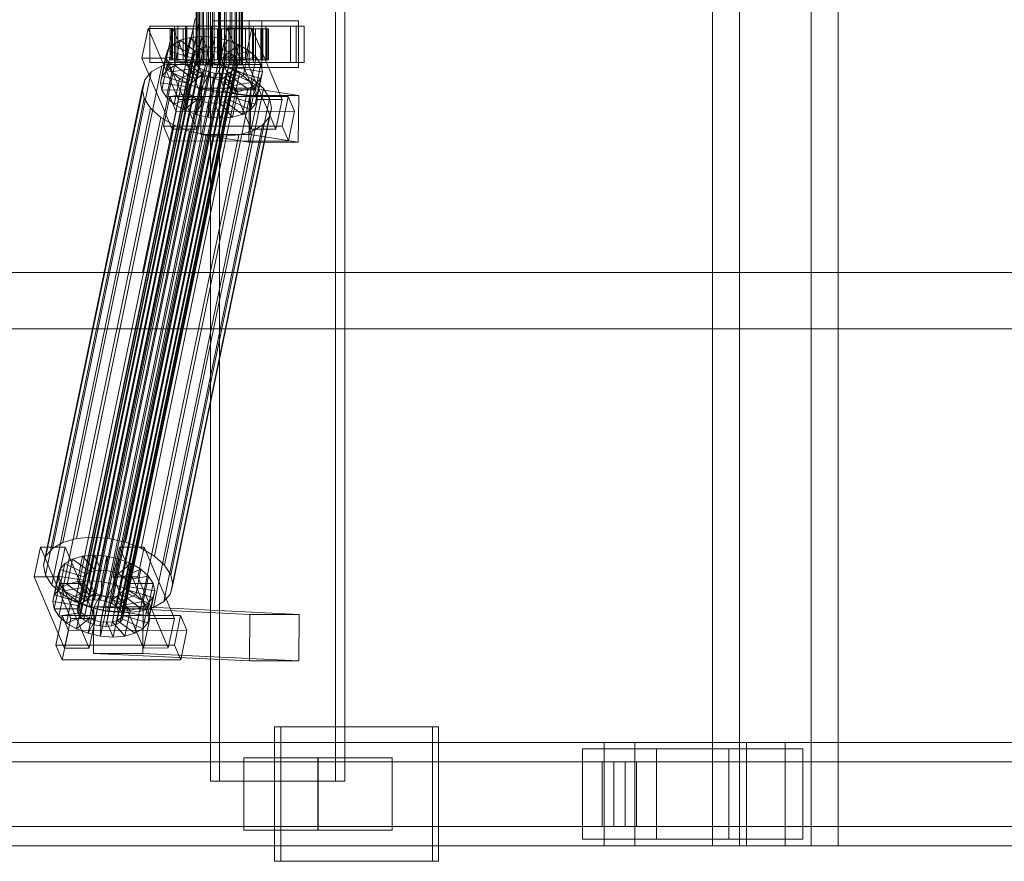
# Model space of a CAD drawing. Header units: millimetres. Extents: x -1970 to 61924, y -58230 to 6847.
# Tile 493 of 656: x 19113 to 19494, y -18456 to -18130. Entities that reach past the tile are written whole.
import ezdxf

# ---------------------------------------------------------------- set-up
doc = ezdxf.new("R2010")
doc.units = ezdxf.units.MM
doc.layers.add('superior_C02', color=7, linetype='Continuous', lineweight=0)

msp = doc.modelspace()

# ---------------------------------------------------------------- linework, layer by layer
at = {"layer": 'superior_C02'}
for p, q in [((19381.297, -17550), (19381.297, -18450)), ((19391.729, -18450), (19391.729, -17550)), ((19419.479, -18450), (19419.479, -17550)), ((19429.911, -17550), (19429.911, -18450)), ((19186.936, -17575), (19186.936, -18425)), ((19190.513, -18425), (19190.513, -17575)), ((19235.427, -18425), (19235.427, -17575)), ((19239.004, -17575), (19239.004, -18425)), ((19181.445, -18148), (19181.445, -17852)), ((19181.656, -18148), (19181.656, -17852)), ((19181.847, -18148), (19181.847, -17852)), ((19182.466, -18148), (19182.466, -17852)), ((19182.834, -18148), (19182.834, -17852)), ((19183.819, -18148), (19183.819, -17852)), ((19184.339, -18148), (19184.339, -17852)), ((19185.623, -18148), (19185.623, -17852)), ((19186.26, -18148), (19186.26, -17852)), ((19187.755, -18148), (19187.755, -17852)), ((19188.465, -18148), (19188.465, -17852)), ((19190.07, -18148), (19190.07, -17852)), ((19190.805, -18148), (19190.805, -17852)), ((19192.41, -18148), (19192.41, -17852)), ((19193.12, -18148), (19193.12, -17852)), ((19194.615, -18148), (19194.615, -17852)), ((19195.252, -18148), (19195.252, -17852)), ((19196.536, -18148), (19196.536, -17852)), ((19197.056, -18148), (19197.056, -17852)), ((19198.041, -18148), (19198.041, -17852)), ((19198.409, -18148), (19198.409, -17852)), ((19199.029, -17852), (19199.029, -18148)), ((19199.219, -18148), (19199.219, -17852)), ((19199.43, -18148), (19199.43, -17852)), ((19181.088, -18130), (19160.686, -18228.298)), ((19162.465, -18228.298), (19182.867, -18130)), ((19206.838, -18131), (19187.747, -18131)), ((19187.747, -18131), (19187.747, -18149)), ((19201.934, -18131), (19187.747, -18131)), ((19201.934, -18149), (19201.934, -18131)), ((19201.934, -18131), (19221.025, -18131)), ((19206.838, -18149), (19206.838, -18131)), ((19206.838, -18131), (19221.025, -18131)), ((19221.025, -18131), (19221.025, -18149)), ((19162.848, -18133.859), (19160.468, -18145.327)), ((19172.394, -18133.847), (19162.848, -18133.859)), ((19174.599, -18161.391), (19162.848, -18133.859)), ((19173.082, -18133), (19163.537, -18133)), ((19163.537, -18133), (19163.537, -18147)), ((19177.843, -18133), (19163.537, -18133)), ((19170.014, -18145.315), (19172.394, -18133.847)), ((19171.899, -18134), (19171.453, -18134)), ((19171.453, -18134), (19181.445, -18134)), ((19171.453, -18146), (19171.453, -18134)), ((19171.453, -18134), (19172.301, -18134)), ((19173.609, -18134), (19171.899, -18134)), ((19171.899, -18134), (19181.656, -18134)), ((19171.899, -18146), (19171.899, -18134)), ((19172.301, -18134), (19181.847, -18134)), ((19172.301, -18146), (19172.301, -18134)), ((19172.301, -18134), (19174.385, -18134)), ((19172.394, -18133.847), (19184.145, -18161.379)), ((19173.082, -18147), (19173.082, -18133)), ((19173.082, -18133), (19187.389, -18133)), ((19176.465, -18134), (19173.609, -18134)), ((19173.609, -18134), (19182.466, -18134)), ((19173.609, -18146), (19173.609, -18134)), ((19220.202, -18133), (19174.384, -18133)), ((19174.384, -18133), (19174.384, -18147)), ((19177.364, -18133), (19174.384, -18133)), ((19174.385, -18134), (19182.834, -18134)), ((19174.385, -18146), (19174.385, -18134)), ((19174.385, -18134), (19177.562, -18134)), ((19180.273, -18134), (19176.465, -18134)), ((19176.465, -18134), (19183.819, -18134)), ((19176.465, -18146), (19176.465, -18134)), ((19177.364, -18147), (19177.364, -18133)), ((19177.364, -18133), (19223.182, -18133)), ((19177.562, -18134), (19184.339, -18134)), ((19177.562, -18146), (19177.562, -18134)), ((19177.562, -18134), (19181.617, -18134)), ((19177.843, -18147), (19177.843, -18133)), ((19177.843, -18133), (19187.389, -18133)), ((19184.775, -18134), (19180.273, -18134)), ((19180.273, -18134), (19185.623, -18134)), ((19180.273, -18146), (19180.273, -18134)), ((19181.445, -18134), (19181.656, -18134)), ((19181.445, -18134), (19181.445, -18146)), ((19181.847, -18134), (19181.445, -18134)), ((19181.617, -18134), (19186.26, -18134)), ((19181.617, -18146), (19181.617, -18134)), ((19181.617, -18134), (19186.274, -18134)), ((19181.656, -18134), (19182.466, -18134)), ((19181.656, -18134), (19181.656, -18146)), ((19181.847, -18134), (19181.847, -18146)), ((19182.834, -18134), (19181.847, -18134)), ((19182.466, -18134), (19183.819, -18134)), ((19182.466, -18134), (19182.466, -18146)), ((19182.834, -18134), (19182.834, -18146)), ((19184.339, -18134), (19182.834, -18134)), ((19183.819, -18134), (19185.623, -18134)), ((19183.819, -18134), (19183.819, -18146)), ((19184.339, -18134), (19184.339, -18146)), ((19186.26, -18134), (19184.339, -18134)), ((19189.662, -18134), (19184.775, -18134)), ((19184.775, -18134), (19187.755, -18134)), ((19184.775, -18146), (19184.775, -18134)), ((19185.623, -18134), (19187.755, -18134)), ((19185.623, -18134), (19185.623, -18146)), ((19186.26, -18134), (19186.26, -18146)), ((19188.465, -18134), (19186.26, -18134)), ((19186.274, -18134), (19188.465, -18134)), ((19186.274, -18146), (19186.274, -18134)), ((19186.274, -18134), (19191.214, -18134)), ((19187.389, -18133), (19187.389, -18147)), ((19187.755, -18134), (19190.07, -18134)), ((19187.755, -18134), (19187.755, -18146)), ((19188.465, -18134), (19188.465, -18146)), ((19190.805, -18134), (19188.465, -18134)), ((19194.601, -18134), (19189.662, -18134)), ((19189.662, -18134), (19190.07, -18134)), ((19189.662, -18146), (19189.662, -18134)), ((19190.07, -18134), (19192.41, -18134)), ((19190.07, -18134), (19190.07, -18146)), ((19191.214, -18134), (19190.805, -18134)), ((19190.805, -18134), (19190.805, -18146)), ((19193.12, -18134), (19190.805, -18134)), ((19193.394, -18133.821), (19191.014, -18145.289)), ((19191.214, -18146), (19191.214, -18134)), ((19191.214, -18134), (19196.101, -18134)), ((19194.601, -18134), (19192.41, -18134)), ((19192.41, -18134), (19194.615, -18134)), ((19192.41, -18134), (19192.41, -18146)), ((19196.101, -18134), (19193.12, -18134)), ((19193.12, -18134), (19193.12, -18146)), ((19195.252, -18134), (19193.12, -18134)), ((19202.94, -18133.809), (19193.394, -18133.821)), ((19205.145, -18161.353), (19193.394, -18133.821)), ((19203.628, -18133), (19194.082, -18133)), ((19194.082, -18133), (19194.082, -18147)), ((19208.389, -18133), (19194.082, -18133)), ((19199.258, -18134), (19194.601, -18134)), ((19194.601, -18146), (19194.601, -18134)), ((19199.258, -18134), (19194.615, -18134)), ((19194.615, -18134), (19196.536, -18134)), ((19194.615, -18134), (19194.615, -18146)), ((19200.602, -18134), (19195.252, -18134)), ((19195.252, -18134), (19195.252, -18146)), ((19197.056, -18134), (19195.252, -18134)), ((19196.101, -18146), (19196.101, -18134)), ((19196.101, -18134), (19200.602, -18134)), ((19203.313, -18134), (19196.536, -18134)), ((19196.536, -18134), (19198.041, -18134)), ((19196.536, -18134), (19196.536, -18146)), ((19204.41, -18134), (19197.056, -18134)), ((19197.056, -18134), (19197.056, -18146)), ((19198.409, -18134), (19197.056, -18134)), ((19206.49, -18134), (19198.041, -18134)), ((19198.041, -18134), (19199.029, -18134)), ((19198.041, -18134), (19198.041, -18146)), ((19207.266, -18134), (19198.409, -18134)), ((19198.409, -18134), (19198.409, -18146)), ((19199.219, -18134), (19198.409, -18134)), ((19199.029, -18134), (19208.574, -18134)), ((19199.029, -18146), (19199.029, -18134)), ((19199.029, -18134), (19199.43, -18134)), ((19208.976, -18134), (19199.219, -18134)), ((19199.219, -18134), (19199.219, -18146)), ((19199.43, -18134), (19199.219, -18134)), ((19203.313, -18134), (19199.258, -18134)), ((19199.258, -18146), (19199.258, -18134)), ((19209.422, -18134), (19199.43, -18134)), ((19199.43, -18134), (19199.43, -18146)), ((19200.559, -18145.277), (19202.94, -18133.809)), ((19200.602, -18146), (19200.602, -18134)), ((19200.602, -18134), (19204.41, -18134)), ((19202.94, -18133.809), (19214.69, -18161.341)), ((19206.49, -18134), (19203.313, -18134)), ((19203.313, -18146), (19203.313, -18134)), ((19203.628, -18147), (19203.628, -18133)), ((19203.628, -18133), (19217.934, -18133)), ((19204.41, -18146), (19204.41, -18134)), ((19204.41, -18134), (19207.266, -18134)), ((19208.574, -18134), (19206.49, -18134)), ((19206.49, -18146), (19206.49, -18134)), ((19207.266, -18146), (19207.266, -18134)), ((19207.266, -18134), (19208.976, -18134)), ((19208.389, -18147), (19208.389, -18133)), ((19208.389, -18133), (19217.934, -18133)), ((19208.574, -18134), (19208.574, -18146)), ((19209.422, -18134), (19208.574, -18134)), ((19208.976, -18146), (19208.976, -18134)), ((19208.976, -18134), (19209.422, -18134)), ((19209.422, -18146), (19209.422, -18134)), ((19217.934, -18133), (19217.934, -18147)), ((19220.202, -18147), (19220.202, -18133)), ((19220.202, -18133), (19223.182, -18133)), ((19223.182, -18133), (19223.182, -18147)), ((19175.258, -18138.419), (19172.241, -18140.156)), ((19173.218, -18148.249), (19175.258, -18138.419)), ((19179.168, -18137.325), (19175.258, -18138.419)), ((19175.258, -18138.419), (19182.151, -18143.38)), ((19177.127, -18147.155), (19179.168, -18137.325)), ((19183.703, -18136.948), (19179.168, -18137.325)), ((19179.168, -18137.325), (19184.003, -18142.862)), ((19181.663, -18146.777), (19183.703, -18136.948)), ((19188.556, -18137.313), (19183.703, -18136.948)), ((19183.703, -18136.948), (19186.151, -18142.683)), ((19186.515, -18147.143), (19188.556, -18137.313)), ((19188.556, -18137.313), (19188.45, -18142.856)), ((19193.395, -18138.396), (19188.556, -18137.313)), ((19193.395, -18138.396), (19190.742, -18143.369)), ((19191.354, -18148.226), (19193.395, -18138.396)), ((19197.89, -18140.123), (19193.395, -18138.396)), ((19135.777, -18357.434), (19180.153, -18143.635)), ((19136.686, -18356.363), (19181.062, -18142.565)), ((19138.115, -18355.541), (19182.491, -18141.742)), ((19139.967, -18355.022), (19184.343, -18141.224)), ((19142.116, -18354.844), (19186.491, -18141.045)), ((19144.414, -18355.017), (19188.79, -18141.218)), ((19146.706, -18355.53), (19191.082, -18141.731)), ((19148.836, -18356.348), (19193.211, -18142.549)), ((19150.657, -18357.415), (19195.033, -18143.617)), ((19168.282, -18152.246), (19170.322, -18142.416)), ((19170.322, -18142.416), (19169.632, -18145.047)), ((19170.201, -18149.985), (19172.241, -18140.156)), ((19172.241, -18140.156), (19170.322, -18142.416)), ((19170.322, -18142.416), (19179.813, -18145.274)), ((19172.241, -18140.156), (19180.722, -18144.203)), ((19180.153, -18143.635), (19179.826, -18144.881)), ((19182.151, -18143.38), (19180.111, -18153.21)), ((19181.062, -18142.565), (19180.153, -18143.635)), ((19180.722, -18144.203), (19182.151, -18143.38)), ((19182.491, -18141.742), (19181.062, -18142.565)), ((19184.003, -18142.862), (19181.963, -18152.692)), ((19182.151, -18143.38), (19184.003, -18142.862)), ((19184.343, -18141.224), (19182.491, -18141.742)), ((19184.003, -18142.862), (19186.151, -18142.683)), ((19186.151, -18142.683), (19184.111, -18152.513)), ((19186.491, -18141.045), (19184.343, -18141.224)), ((19186.151, -18142.683), (19188.45, -18142.856)), ((19188.45, -18142.856), (19186.41, -18152.686)), ((19188.79, -18141.218), (19186.491, -18141.045)), ((19188.45, -18142.856), (19190.742, -18143.369)), ((19190.742, -18143.369), (19188.702, -18153.199)), ((19191.082, -18141.731), (19188.79, -18141.218)), ((19190.742, -18143.369), (19192.871, -18144.188)), ((19193.211, -18142.549), (19191.082, -18141.731)), ((19197.89, -18140.123), (19192.871, -18144.188)), ((19195.033, -18143.617), (19193.211, -18142.549)), ((19201.735, -18142.377), (19194.693, -18145.255)), ((19196.422, -18144.861), (19195.033, -18143.617)), ((19195.85, -18149.953), (19197.89, -18140.123)), ((19201.735, -18142.377), (19197.89, -18140.123)), ((19199.695, -18152.207), (19201.735, -18142.377)), ((19204.669, -18145.003), (19201.735, -18142.377)), ((19135.098, -18331.197), (19173.353, -18146.887)), ((19135.451, -18358.68), (19179.826, -18144.881)), ((19135.728, -18360.017), (19180.104, -18146.218)), ((19136.591, -18361.352), (19180.967, -18147.554)), ((19141.161, -18330.692), (19179.416, -18146.383)), ((19147.648, -18331.181), (19185.903, -18146.872)), ((19152.047, -18358.659), (19196.422, -18144.861)), ((19197.285, -18146.196), (19152.91, -18359.995)), ((19153.187, -18361.332), (19197.563, -18147.533)), ((19160.468, -18145.327), (19170.014, -18145.315)), ((19160.468, -18145.327), (19172.219, -18172.859)), ((19163.537, -18147), (19173.082, -18147)), ((19163.537, -18147), (19177.843, -18147)), ((19167.592, -18154.877), (19169.632, -18145.047)), ((19173.353, -18146.887), (19168.126, -18148.35)), ((19169.632, -18145.047), (19179.486, -18146.52)), ((19169.632, -18145.047), (19170.218, -18147.868)), ((19181.764, -18172.847), (19170.014, -18145.315)), ((19181.445, -18146), (19171.453, -18146)), ((19171.453, -18146), (19171.899, -18146)), ((19172.301, -18146), (19171.453, -18146)), ((19181.656, -18146), (19171.899, -18146)), ((19171.899, -18146), (19173.609, -18146)), ((19181.847, -18146), (19172.301, -18146)), ((19174.385, -18146), (19172.301, -18146)), ((19187.389, -18147), (19173.082, -18147)), ((19173.218, -18148.249), (19177.127, -18147.155)), ((19179.416, -18146.383), (19173.353, -18146.887)), ((19182.466, -18146), (19173.609, -18146)), ((19173.609, -18146), (19176.465, -18146)), ((19174.384, -18147), (19220.202, -18147)), ((19174.384, -18147), (19177.364, -18147)), ((19182.834, -18146), (19174.385, -18146)), ((19177.562, -18146), (19174.385, -18146)), ((19183.819, -18146), (19176.465, -18146)), ((19176.465, -18146), (19180.273, -18146)), ((19177.127, -18147.155), (19181.663, -18146.777)), ((19181.963, -18152.692), (19177.127, -18147.155)), ((19223.182, -18147), (19177.364, -18147)), ((19179.486, -18146.52), (19177.446, -18156.35)), ((19184.339, -18146), (19177.562, -18146)), ((19181.617, -18146), (19177.562, -18146)), ((19179.813, -18145.274), (19177.773, -18155.103)), ((19187.389, -18147), (19177.843, -18147)), ((19180.722, -18144.203), (19178.682, -18154.033)), ((19185.903, -18146.872), (19179.416, -18146.383)), ((19179.486, -18146.52), (19179.813, -18145.274)), ((19179.764, -18147.856), (19179.486, -18146.52)), ((19179.813, -18145.274), (19180.722, -18144.203)), ((19179.826, -18144.881), (19180.104, -18146.218)), ((19180.104, -18146.218), (19180.967, -18147.554)), ((19185.623, -18146), (19180.273, -18146)), ((19180.273, -18146), (19184.775, -18146)), ((19180.967, -18147.554), (19182.356, -18148.798)), ((19181.656, -18146), (19181.445, -18146)), ((19181.445, -18146), (19181.847, -18146)), ((19186.26, -18146), (19181.617, -18146)), ((19186.274, -18146), (19181.617, -18146)), ((19182.466, -18146), (19181.656, -18146)), ((19184.111, -18152.513), (19181.663, -18146.777)), ((19181.663, -18146.777), (19186.515, -18147.143)), ((19181.847, -18146), (19182.834, -18146)), ((19183.819, -18146), (19182.466, -18146)), ((19182.834, -18146), (19184.339, -18146)), ((19185.623, -18146), (19183.819, -18146)), ((19184.339, -18146), (19186.26, -18146)), ((19187.755, -18146), (19184.775, -18146)), ((19184.775, -18146), (19189.662, -18146)), ((19187.755, -18146), (19185.623, -18146)), ((19192.372, -18148.32), (19185.903, -18146.872)), ((19186.26, -18146), (19188.465, -18146)), ((19188.465, -18146), (19186.274, -18146)), ((19191.214, -18146), (19186.274, -18146)), ((19186.41, -18152.686), (19186.515, -18147.143)), ((19186.515, -18147.143), (19191.354, -18148.226)), ((19190.07, -18146), (19187.755, -18146)), ((19188.465, -18146), (19190.805, -18146)), ((19190.07, -18146), (19189.662, -18146)), ((19189.662, -18146), (19194.601, -18146)), ((19192.41, -18146), (19190.07, -18146)), ((19190.805, -18146), (19191.214, -18146)), ((19190.805, -18146), (19193.12, -18146)), ((19192.871, -18144.188), (19190.831, -18154.017)), ((19191.014, -18145.289), (19200.559, -18145.277)), ((19191.014, -18145.289), (19202.764, -18172.821)), ((19196.101, -18146), (19191.214, -18146)), ((19194.615, -18146), (19192.41, -18146)), ((19192.41, -18146), (19194.601, -18146)), ((19194.693, -18145.255), (19192.653, -18155.085)), ((19192.871, -18144.188), (19194.693, -18145.255)), ((19193.12, -18146), (19196.101, -18146)), ((19193.12, -18146), (19195.252, -18146)), ((19196.082, -18146.499), (19194.042, -18156.329)), ((19194.082, -18147), (19203.628, -18147)), ((19194.082, -18147), (19208.389, -18147)), ((19194.601, -18146), (19199.258, -18146)), ((19196.536, -18146), (19194.615, -18146)), ((19194.615, -18146), (19199.258, -18146)), ((19194.693, -18145.255), (19196.082, -18146.499)), ((19195.252, -18146), (19200.602, -18146)), ((19195.252, -18146), (19197.056, -18146)), ((19204.669, -18145.003), (19196.082, -18146.499)), ((19196.082, -18146.499), (19196.945, -18147.835)), ((19200.602, -18146), (19196.101, -18146)), ((19197.285, -18146.196), (19196.422, -18144.861)), ((19198.041, -18146), (19196.536, -18146)), ((19196.536, -18146), (19203.313, -18146)), ((19197.056, -18146), (19204.41, -18146)), ((19197.056, -18146), (19198.409, -18146)), ((19197.236, -18148.779), (19197.563, -18147.533)), ((19197.563, -18147.533), (19197.285, -18146.196)), ((19199.029, -18146), (19198.041, -18146)), ((19198.041, -18146), (19206.49, -18146)), ((19198.409, -18146), (19207.266, -18146)), ((19198.409, -18146), (19199.219, -18146)), ((19208.574, -18146), (19199.029, -18146)), ((19199.43, -18146), (19199.029, -18146)), ((19199.219, -18146), (19208.976, -18146)), ((19199.219, -18146), (19199.43, -18146)), ((19199.258, -18146), (19203.313, -18146)), ((19199.43, -18146), (19209.422, -18146)), ((19212.31, -18172.809), (19200.559, -18145.277)), ((19204.41, -18146), (19200.602, -18146)), ((19202.629, -18154.833), (19204.669, -18145.003)), ((19203.313, -18146), (19206.49, -18146)), ((19217.934, -18147), (19203.628, -18147)), ((19207.266, -18146), (19204.41, -18146)), ((19206.491, -18147.823), (19204.669, -18145.003)), ((19206.49, -18146), (19208.574, -18146)), ((19208.976, -18146), (19207.266, -18146)), ((19217.934, -18147), (19208.389, -18147)), ((19208.574, -18146), (19209.422, -18146)), ((19209.422, -18146), (19208.976, -18146)), ((19223.182, -18147), (19220.202, -18147)), ((19125.838, -18334.981), (19164.093, -18150.672)), ((19129.872, -18332.659), (19168.126, -18148.35)), ((19137.981, -18362.596), (19182.356, -18148.798)), ((19139.802, -18363.664), (19184.178, -18149.865)), ((19141.932, -18364.482), (19186.307, -18150.683)), ((19144.224, -18364.995), (19188.599, -18151.196)), ((19146.522, -18365.168), (19190.898, -18151.369)), ((19148.671, -18364.989), (19193.046, -18151.191)), ((19150.523, -18364.471), (19194.898, -18150.672)), ((19151.952, -18363.648), (19196.327, -18149.85)), ((19152.861, -18362.578), (19197.236, -18148.779)), ((19154.117, -18332.629), (19192.372, -18148.32)), ((19160.127, -18334.938), (19198.382, -18150.629)), ((19164.093, -18150.672), (19161.528, -18153.694)), ((19168.126, -18148.35), (19164.093, -18150.672)), ((19168.178, -18157.698), (19170.218, -18147.868)), ((19168.282, -18152.246), (19170.201, -18149.985)), ((19170, -18160.518), (19172.04, -18150.688)), ((19170.201, -18149.985), (19173.218, -18148.249)), ((19178.682, -18154.033), (19170.201, -18149.985)), ((19170.218, -18147.868), (19179.764, -18147.856)), ((19170.218, -18147.868), (19172.04, -18150.688)), ((19172.04, -18150.688), (19180.626, -18149.192)), ((19172.04, -18150.688), (19174.973, -18153.314)), ((19180.111, -18153.21), (19173.218, -18148.249)), ((19174.973, -18153.314), (19182.016, -18150.436)), ((19179.764, -18147.856), (19177.723, -18157.686)), ((19180.626, -18149.192), (19178.586, -18159.022)), ((19180.626, -18149.192), (19179.764, -18147.856)), ((19182.016, -18150.436), (19179.976, -18160.266)), ((19182.016, -18150.436), (19180.626, -18149.192)), ((19181.847, -18148), (19181.445, -18148)), ((19181.445, -18148), (19181.656, -18148)), ((19181.656, -18148), (19182.466, -18148)), ((19182.834, -18148), (19181.847, -18148)), ((19183.838, -18151.503), (19182.016, -18150.436)), ((19182.356, -18148.798), (19184.178, -18149.865)), ((19182.466, -18148), (19183.819, -18148)), ((19184.339, -18148), (19182.834, -18148)), ((19183.819, -18148), (19185.623, -18148)), ((19184.178, -18149.865), (19186.307, -18150.683)), ((19186.26, -18148), (19184.339, -18148)), ((19185.623, -18148), (19187.755, -18148)), ((19188.465, -18148), (19186.26, -18148)), ((19186.307, -18150.683), (19188.599, -18151.196)), ((19187.747, -18149), (19206.838, -18149)), ((19201.934, -18149), (19187.747, -18149)), ((19187.755, -18148), (19190.07, -18148)), ((19190.805, -18148), (19188.465, -18148)), ((19188.599, -18151.196), (19190.898, -18151.369)), ((19188.702, -18153.199), (19191.354, -18148.226)), ((19190.07, -18148), (19192.41, -18148)), ((19193.12, -18148), (19190.805, -18148)), ((19190.831, -18154.017), (19195.85, -18149.953)), ((19190.898, -18151.369), (19193.046, -18151.191)), ((19191.354, -18148.226), (19195.85, -18149.953)), ((19198.382, -18150.629), (19192.372, -18148.32)), ((19192.41, -18148), (19194.615, -18148)), ((19193.046, -18151.191), (19194.898, -18150.672)), ((19195.252, -18148), (19193.12, -18148)), ((19194.615, -18148), (19196.536, -18148)), ((19196.896, -18150.417), (19194.856, -18160.247)), ((19194.898, -18150.672), (19196.327, -18149.85)), ((19194.905, -18157.665), (19196.945, -18147.835)), ((19197.223, -18149.171), (19195.183, -18159.001)), ((19197.056, -18148), (19195.252, -18148)), ((19195.85, -18149.953), (19199.695, -18152.207)), ((19196.896, -18150.417), (19195.987, -18151.488)), ((19196.327, -18149.85), (19197.236, -18148.779)), ((19196.536, -18148), (19198.041, -18148)), ((19197.223, -18149.171), (19196.896, -18150.417)), ((19206.387, -18153.275), (19196.896, -18150.417)), ((19196.945, -18147.835), (19206.491, -18147.823)), ((19196.945, -18147.835), (19197.223, -18149.171)), ((19198.409, -18148), (19197.056, -18148)), ((19207.077, -18150.644), (19197.223, -18149.171)), ((19198.041, -18148), (19199.029, -18148)), ((19203.522, -18153.641), (19198.382, -18150.629)), ((19199.219, -18148), (19198.409, -18148)), ((19199.029, -18148), (19199.43, -18148)), ((19199.43, -18148), (19199.219, -18148)), ((19221.025, -18149), (19201.934, -18149)), ((19206.491, -18147.823), (19204.451, -18157.653)), ((19205.036, -18160.474), (19207.077, -18150.644)), ((19206.387, -18153.275), (19207.077, -18150.644)), ((19207.077, -18150.644), (19206.491, -18147.823)), ((19221.025, -18149), (19206.838, -18149)), ((19123.273, -18338.003), (19161.528, -18153.694)), ((19161.528, -18153.694), (19160.605, -18157.211)), ((19165.268, -18337.95), (19203.522, -18153.641)), ((19167.592, -18154.877), (19168.282, -18152.246)), ((19177.446, -18156.35), (19167.592, -18154.877)), ((19168.178, -18157.698), (19167.592, -18154.877)), ((19177.773, -18155.103), (19168.282, -18152.246)), ((19172.933, -18163.144), (19174.973, -18153.314)), ((19174.973, -18153.314), (19178.819, -18155.567)), ((19177.773, -18155.103), (19177.446, -18156.35)), ((19178.682, -18154.033), (19177.773, -18155.103)), ((19180.111, -18153.21), (19178.682, -18154.033)), ((19178.819, -18155.567), (19183.838, -18151.503)), ((19181.963, -18152.692), (19180.111, -18153.21)), ((19183.838, -18151.503), (19181.797, -18161.333)), ((19184.111, -18152.513), (19181.963, -18152.692)), ((19183.314, -18157.295), (19185.967, -18152.321)), ((19185.967, -18152.321), (19183.838, -18151.503)), ((19185.967, -18152.321), (19183.927, -18162.151)), ((19186.41, -18152.686), (19184.111, -18152.513)), ((19188.259, -18152.835), (19185.967, -18152.321)), ((19188.259, -18152.835), (19186.219, -18162.664)), ((19188.702, -18153.199), (19186.41, -18152.686)), ((19188.153, -18158.378), (19188.259, -18152.835)), ((19190.558, -18153.008), (19188.259, -18152.835)), ((19190.558, -18153.008), (19188.517, -18162.837)), ((19190.831, -18154.017), (19188.702, -18153.199)), ((19192.706, -18152.829), (19190.558, -18153.008)), ((19193.006, -18158.743), (19190.558, -18153.008)), ((19192.706, -18152.829), (19190.666, -18162.659)), ((19192.653, -18155.085), (19190.831, -18154.017)), ((19194.558, -18152.311), (19192.518, -18162.14)), ((19192.653, -18155.085), (19199.695, -18152.207)), ((19194.042, -18156.329), (19192.653, -18155.085)), ((19194.558, -18152.311), (19192.706, -18152.829)), ((19197.541, -18158.366), (19192.706, -18152.829)), ((19195.987, -18151.488), (19193.947, -18161.318)), ((19194.042, -18156.329), (19202.629, -18154.833)), ((19195.987, -18151.488), (19194.558, -18152.311)), ((19201.451, -18157.272), (19194.558, -18152.311)), ((19204.468, -18155.535), (19195.987, -18151.488)), ((19199.695, -18152.207), (19202.629, -18154.833)), ((19202.629, -18154.833), (19204.451, -18157.653)), ((19207.444, -18157.152), (19203.522, -18153.641)), ((19204.346, -18163.105), (19206.387, -18153.275)), ((19204.468, -18155.535), (19206.387, -18153.275)), ((19122.351, -18341.52), (19160.605, -18157.211)), ((19160.605, -18157.211), (19161.389, -18160.982)), ((19177.723, -18157.686), (19168.178, -18157.698)), ((19170, -18160.518), (19168.178, -18157.698)), ((19169.189, -18341.461), (19207.444, -18157.152)), ((19178.586, -18159.022), (19170, -18160.518)), ((19176.779, -18165.397), (19178.819, -18155.567)), ((19177.446, -18156.35), (19177.723, -18157.686)), ((19177.723, -18157.686), (19178.586, -18159.022)), ((19178.586, -18159.022), (19179.976, -18160.266)), ((19178.819, -18155.567), (19183.314, -18157.295)), ((19181.274, -18167.125), (19183.314, -18157.295)), ((19183.543, -18156.962), (19183.296, -18174.943)), ((19183.314, -18157.295), (19188.153, -18158.378)), ((19202.634, -18156.962), (19183.543, -18156.962)), ((19202.052, -18159.83), (19183.543, -18156.962)), ((19186.113, -18168.208), (19188.153, -18158.378)), ((19188.153, -18158.378), (19193.006, -18158.743)), ((19190.965, -18168.573), (19193.006, -18158.743)), ((19193.006, -18158.743), (19197.541, -18158.366)), ((19194.905, -18157.665), (19194.042, -18156.329)), ((19194.856, -18160.247), (19195.183, -18159.001)), ((19204.451, -18157.653), (19194.905, -18157.665)), ((19195.183, -18159.001), (19194.905, -18157.665)), ((19195.183, -18159.001), (19205.036, -18160.474)), ((19195.501, -18168.196), (19197.541, -18158.366)), ((19197.541, -18158.366), (19201.451, -18157.272)), ((19199.411, -18167.102), (19201.451, -18157.272)), ((19201.451, -18157.272), (19204.468, -18155.535)), ((19202.386, -18174.943), (19202.634, -18156.962)), ((19202.428, -18165.365), (19204.468, -18155.535)), ((19202.634, -18156.962), (19221.143, -18159.83)), ((19204.451, -18157.653), (19205.036, -18160.474)), ((19209.88, -18160.922), (19207.444, -18157.152)), ((19123.134, -18345.291), (19161.389, -18160.982)), ((19161.389, -18160.982), (19163.824, -18164.752)), ((19171.246, -18160.247), (19168.865, -18171.715)), ((19172.933, -18163.144), (19170, -18160.518)), ((19217.064, -18160.19), (19171.246, -18160.247)), ((19173.694, -18165.983), (19171.246, -18160.247)), ((19209.88, -18160.922), (19171.625, -18345.231)), ((19172.219, -18172.859), (19174.599, -18161.391)), ((19179.976, -18160.266), (19172.933, -18163.144)), ((19174.599, -18161.391), (19184.145, -18161.379)), ((19181.797, -18161.333), (19176.779, -18165.397)), ((19179.976, -18160.266), (19181.797, -18161.333)), ((19183.927, -18162.151), (19181.274, -18167.125)), ((19184.145, -18161.379), (19181.764, -18172.847)), ((19181.797, -18161.333), (19183.927, -18162.151)), ((19183.927, -18162.151), (19186.219, -18162.664)), ((19186.219, -18162.664), (19186.113, -18168.208)), ((19186.219, -18162.664), (19188.517, -18162.837)), ((19188.517, -18162.837), (19190.666, -18162.659)), ((19188.517, -18162.837), (19190.965, -18168.573)), ((19190.666, -18162.659), (19192.518, -18162.14)), ((19190.666, -18162.659), (19195.501, -18168.196)), ((19192.518, -18162.14), (19193.947, -18161.318)), ((19192.518, -18162.14), (19199.411, -18167.102)), ((19193.947, -18161.318), (19194.856, -18160.247)), ((19193.947, -18161.318), (19202.428, -18165.365)), ((19194.856, -18160.247), (19204.346, -18163.105)), ((19201.805, -18177.811), (19202.052, -18159.83)), ((19202.052, -18159.83), (19221.143, -18159.83)), ((19202.764, -18172.821), (19205.145, -18161.353)), ((19205.036, -18160.474), (19204.346, -18163.105)), ((19205.145, -18161.353), (19214.69, -18161.341)), ((19210.663, -18164.693), (19209.88, -18160.922)), ((19214.69, -18161.341), (19212.31, -18172.809)), ((19214.684, -18171.658), (19217.064, -18160.19)), ((19217.064, -18160.19), (19219.512, -18165.926)), ((19221.143, -18159.83), (19220.895, -18177.811)), ((19125.569, -18349.061), (19163.824, -18164.752)), ((19163.824, -18164.752), (19167.746, -18168.263)), ((19171.314, -18177.451), (19173.694, -18165.983)), ((19172.408, -18349.002), (19210.663, -18164.693)), ((19176.779, -18165.397), (19172.933, -18163.144)), ((19173.694, -18165.983), (19219.512, -18165.926)), ((19181.274, -18167.125), (19176.779, -18165.397)), ((19202.428, -18165.365), (19199.411, -18167.102)), ((19204.346, -18163.105), (19202.428, -18165.365)), ((19209.74, -18168.21), (19210.663, -18164.693)), ((19219.512, -18165.926), (19217.132, -18177.394)), ((19129.491, -18352.572), (19167.746, -18168.263)), ((19167.746, -18168.263), (19172.887, -18171.275)), ((19171.486, -18352.519), (19209.74, -18168.21)), ((19186.113, -18168.208), (19181.274, -18167.125)), ((19190.965, -18168.573), (19186.113, -18168.208)), ((19195.501, -18168.196), (19190.965, -18168.573)), ((19199.411, -18167.102), (19195.501, -18168.196)), ((19207.175, -18171.232), (19209.74, -18168.21)), ((19134.632, -18355.584), (19172.887, -18171.275)), ((19140.642, -18357.893), (19178.896, -18173.584)), ((19164.887, -18357.863), (19203.142, -18173.554)), ((19168.865, -18171.715), (19214.684, -18171.658)), ((19168.865, -18171.715), (19171.314, -18177.451)), ((19168.92, -18355.541), (19207.175, -18171.232)), ((19181.764, -18172.847), (19172.219, -18172.859)), ((19172.887, -18171.275), (19178.896, -18173.584)), ((19178.896, -18173.584), (19185.365, -18175.032)), ((19197.915, -18175.016), (19203.142, -18173.554)), ((19212.31, -18172.809), (19202.764, -18172.821)), ((19203.142, -18173.554), (19207.175, -18171.232)), ((19217.132, -18177.394), (19214.684, -18171.658)), ((19147.11, -18359.341), (19185.365, -18175.032)), ((19153.597, -18359.83), (19191.852, -18175.521)), ((19159.661, -18359.326), (19197.915, -18175.016)), ((19217.132, -18177.394), (19171.314, -18177.451)), ((19183.296, -18174.943), (19202.386, -18174.943)), ((19201.805, -18177.811), (19183.296, -18174.943)), ((19185.365, -18175.032), (19191.852, -18175.521)), ((19191.852, -18175.521), (19197.915, -18175.016)), ((19220.895, -18177.811), (19201.805, -18177.811)), ((19220.895, -18177.811), (19202.386, -18174.943)), ((19160.686, -18228.298), (18224.729, -18228.298)), ((18226.507, -18228.298), (19162.465, -18228.298)), ((19160.686, -18228.298), (19162.465, -18228.298)), ((20096.643, -18228.298), (19160.686, -18228.298)), ((19162.465, -18228.298), (20098.422, -18228.298)), ((24634.01, -18250), (15575.415, -18250)), ((15576.913, -18250), (24635.508, -18250)), ((19125.838, -18334.981), (19129.872, -18332.659)), ((19129.872, -18332.659), (19135.098, -18331.197)), ((19135.098, -18331.197), (19141.161, -18330.692)), ((19141.161, -18330.692), (19147.648, -18331.181)), ((19147.648, -18331.181), (19154.117, -18332.629)), ((19154.117, -18332.629), (19160.127, -18334.938)), ((19121.193, -18334.551), (19118.813, -18346.02)), ((19130.739, -18334.539), (19121.193, -18334.551)), ((19132.944, -18362.083), (19121.193, -18334.551)), ((19122.351, -18341.52), (19123.273, -18338.003)), ((19123.273, -18338.003), (19125.838, -18334.981)), ((19128.359, -18346.008), (19130.739, -18334.539)), ((19130.739, -18334.539), (19142.489, -18362.071)), ((19137.512, -18338.017), (19133.603, -18339.111)), ((19135.472, -18347.847), (19137.512, -18338.017)), ((19142.048, -18337.64), (19137.512, -18338.017)), ((19137.512, -18338.017), (19142.348, -18343.554)), ((19140.008, -18347.47), (19142.048, -18337.64)), ((19146.901, -18338.005), (19142.048, -18337.64)), ((19142.048, -18337.64), (19144.496, -18343.376)), ((19144.86, -18347.835), (19146.901, -18338.005)), ((19146.901, -18338.005), (19146.795, -18343.549)), ((19151.739, -18339.088), (19146.901, -18338.005)), ((19151.739, -18334.513), (19149.359, -18345.981)), ((19161.284, -18334.501), (19151.739, -18334.513)), ((19163.489, -18362.045), (19151.739, -18334.513)), ((19158.904, -18345.969), (19161.284, -18334.501)), ((19160.127, -18334.938), (19165.268, -18337.95)), ((19161.284, -18334.501), (19173.035, -18362.033)), ((19165.268, -18337.95), (19169.189, -18341.461)), ((19123.134, -18345.291), (19122.351, -18341.52)), ((19128.546, -18350.678), (19130.586, -18340.848)), ((19130.586, -18340.848), (19128.667, -18343.108)), ((19133.603, -18339.111), (19130.586, -18340.848)), ((19130.586, -18340.848), (19139.067, -18344.895)), ((19131.563, -18348.941), (19133.603, -18339.111)), ((19133.603, -18339.111), (19140.496, -18344.073)), ((19151.739, -18339.088), (19149.087, -18344.062)), ((19149.699, -18348.918), (19151.739, -18339.088)), ((19156.235, -18340.816), (19151.216, -18344.88)), ((19156.235, -18340.816), (19151.739, -18339.088)), ((19154.195, -18350.645), (19156.235, -18340.816)), ((19160.08, -18343.069), (19156.235, -18340.816)), ((19169.189, -18341.461), (19171.625, -18345.231)), ((19125.569, -18349.061), (19123.134, -18345.291)), ((19125.937, -18355.569), (19127.977, -18345.739)), ((19126.627, -18352.938), (19128.667, -18343.108)), ((19128.667, -18343.108), (19127.977, -18345.739)), ((19127.977, -18345.739), (19137.831, -18347.212)), ((19127.977, -18345.739), (19128.563, -18348.56)), ((19128.667, -18343.108), (19138.158, -18345.966)), ((19139.067, -18344.895), (19137.026, -18354.725)), ((19138.158, -18345.966), (19139.067, -18344.895)), ((19140.496, -18344.073), (19138.456, -18353.902)), ((19139.067, -18344.895), (19140.496, -18344.073)), ((19142.348, -18343.554), (19140.307, -18353.384)), ((19140.496, -18344.073), (19142.348, -18343.554)), ((19142.348, -18343.554), (19144.496, -18343.376)), ((19144.496, -18343.376), (19142.456, -18353.205)), ((19144.496, -18343.376), (19146.795, -18343.549)), ((19146.795, -18343.549), (19144.754, -18353.378)), ((19146.795, -18343.549), (19149.087, -18344.062)), ((19149.087, -18344.062), (19147.046, -18353.892)), ((19149.087, -18344.062), (19151.216, -18344.88)), ((19151.216, -18344.88), (19149.176, -18354.71)), ((19151.216, -18344.88), (19153.038, -18345.947)), ((19160.08, -18343.069), (19153.038, -18345.947)), ((19163.014, -18345.695), (19154.427, -18347.191)), ((19158.04, -18352.899), (19160.08, -18343.069)), ((19163.014, -18345.695), (19160.08, -18343.069)), ((19160.974, -18355.525), (19163.014, -18345.695)), ((19164.836, -18348.515), (19163.014, -18345.695)), ((19171.625, -18345.231), (19172.408, -18349.002)), ((19118.813, -18346.02), (19128.359, -18346.008)), ((19118.813, -18346.02), (19130.564, -18373.551)), ((19129.491, -18352.572), (19125.569, -18349.061)), ((19126.523, -18358.39), (19128.563, -18348.56)), ((19140.109, -18373.539), (19128.359, -18346.008)), ((19128.546, -18350.678), (19131.563, -18348.941)), ((19128.563, -18348.56), (19138.108, -18348.548)), ((19128.563, -18348.56), (19130.385, -18351.38)), ((19131.563, -18348.941), (19135.472, -18347.847)), ((19138.456, -18353.902), (19131.563, -18348.941)), ((19135.472, -18347.847), (19140.008, -18347.47)), ((19140.307, -18353.384), (19135.472, -18347.847)), ((19137.831, -18347.212), (19135.791, -18357.042)), ((19138.108, -18348.548), (19136.068, -18358.378)), ((19138.158, -18345.966), (19136.117, -18355.796)), ((19137.831, -18347.212), (19138.158, -18345.966)), ((19138.108, -18348.548), (19137.831, -18347.212)), ((19138.971, -18349.884), (19138.108, -18348.548)), ((19142.456, -18353.205), (19140.008, -18347.47)), ((19140.008, -18347.47), (19144.86, -18347.835)), ((19144.754, -18353.378), (19144.86, -18347.835)), ((19144.86, -18347.835), (19149.699, -18348.918)), ((19147.046, -18353.892), (19149.699, -18348.918)), ((19149.359, -18345.981), (19158.904, -18345.969)), ((19149.359, -18345.981), (19161.109, -18373.513)), ((19149.699, -18348.918), (19154.195, -18350.645)), ((19153.038, -18345.947), (19150.997, -18355.777)), ((19154.427, -18347.191), (19152.387, -18357.021)), ((19153.038, -18345.947), (19154.427, -18347.191)), ((19153.25, -18358.357), (19155.29, -18348.527)), ((19154.427, -18347.191), (19155.29, -18348.527)), ((19155.29, -18348.527), (19164.836, -18348.515)), ((19155.29, -18348.527), (19155.568, -18349.863)), ((19170.655, -18373.501), (19158.904, -18345.969)), ((19164.836, -18348.515), (19162.795, -18358.345)), ((19165.422, -18351.336), (19164.836, -18348.515)), ((19172.408, -18349.002), (19171.486, -18352.519)), ((19125.937, -18355.569), (19126.627, -18352.938)), ((19126.627, -18352.938), (19128.546, -18350.678)), ((19136.117, -18355.796), (19126.627, -18352.938)), ((19128.344, -18361.21), (19130.385, -18351.38)), ((19137.026, -18354.725), (19128.546, -18350.678)), ((19134.632, -18355.584), (19129.491, -18352.572)), ((19130.385, -18351.38), (19138.971, -18349.884)), ((19130.385, -18351.38), (19133.318, -18354.006)), ((19133.318, -18354.006), (19140.361, -18351.128)), ((19138.971, -18349.884), (19136.931, -18359.714)), ((19137.164, -18356.26), (19142.183, -18352.196)), ((19140.361, -18351.128), (19138.321, -18360.958)), ((19140.307, -18353.384), (19138.456, -18353.902)), ((19140.361, -18351.128), (19138.971, -18349.884)), ((19142.183, -18352.196), (19140.142, -18362.025)), ((19142.456, -18353.205), (19140.307, -18353.384)), ((19142.183, -18352.196), (19140.361, -18351.128)), ((19141.659, -18357.987), (19144.312, -18353.014)), ((19144.312, -18353.014), (19142.183, -18352.196)), ((19144.312, -18353.014), (19142.272, -18362.843)), ((19144.754, -18353.378), (19142.456, -18353.205)), ((19146.604, -18353.527), (19144.312, -18353.014)), ((19147.046, -18353.892), (19144.754, -18353.378)), ((19149.176, -18354.71), (19154.195, -18350.645)), ((19152.903, -18353.003), (19150.863, -18362.833)), ((19150.997, -18355.777), (19158.04, -18352.899)), ((19152.903, -18353.003), (19151.051, -18353.521)), ((19154.332, -18352.18), (19152.292, -18362.01)), ((19154.332, -18352.18), (19152.903, -18353.003)), ((19159.796, -18357.964), (19152.903, -18353.003)), ((19155.241, -18351.109), (19153.201, -18360.939)), ((19155.568, -18349.863), (19153.528, -18359.693)), ((19154.195, -18350.645), (19158.04, -18352.899)), ((19155.241, -18351.109), (19154.332, -18352.18)), ((19162.813, -18356.228), (19154.332, -18352.18)), ((19155.568, -18349.863), (19155.241, -18351.109)), ((19164.732, -18353.967), (19155.241, -18351.109)), ((19165.422, -18351.336), (19155.568, -18349.863)), ((19158.04, -18352.899), (19160.974, -18355.525)), ((19163.381, -18361.166), (19165.422, -18351.336)), ((19164.732, -18353.967), (19165.422, -18351.336)), ((19171.486, -18352.519), (19168.92, -18355.541)), ((19135.791, -18357.042), (19125.937, -18355.569)), ((19126.523, -18358.39), (19125.937, -18355.569)), ((19131.278, -18363.836), (19133.318, -18354.006)), ((19133.318, -18354.006), (19137.164, -18356.26)), ((19140.642, -18357.893), (19134.632, -18355.584)), ((19135.124, -18366.09), (19137.164, -18356.26)), ((19135.777, -18357.434), (19136.686, -18356.363)), ((19136.117, -18355.796), (19135.791, -18357.042)), ((19135.791, -18357.042), (19136.068, -18358.378)), ((19137.026, -18354.725), (19136.117, -18355.796)), ((19136.686, -18356.363), (19138.115, -18355.541)), ((19138.456, -18353.902), (19137.026, -18354.725)), ((19137.164, -18356.26), (19141.659, -18357.987)), ((19138.115, -18355.541), (19139.967, -18355.022)), ((19139.967, -18355.022), (19142.116, -18354.844)), ((19142.116, -18354.844), (19144.414, -18355.017)), ((19144.414, -18355.017), (19146.706, -18355.53)), ((19146.604, -18353.527), (19144.564, -18363.357)), ((19146.498, -18359.07), (19146.604, -18353.527)), ((19148.903, -18353.7), (19146.604, -18353.527)), ((19146.706, -18355.53), (19148.836, -18356.348)), ((19148.903, -18353.7), (19146.862, -18363.53)), ((19149.176, -18354.71), (19147.046, -18353.892)), ((19148.836, -18356.348), (19150.657, -18357.415)), ((19151.051, -18353.521), (19148.903, -18353.7)), ((19151.351, -18359.436), (19148.903, -18353.7)), ((19151.051, -18353.521), (19149.011, -18363.351)), ((19150.997, -18355.777), (19149.176, -18354.71)), ((19152.387, -18357.021), (19150.997, -18355.777)), ((19155.886, -18359.058), (19151.051, -18353.521)), ((19152.387, -18357.021), (19160.974, -18355.525)), ((19153.25, -18358.357), (19152.387, -18357.021)), ((19159.796, -18357.964), (19162.813, -18356.228)), ((19160.772, -18366.057), (19162.813, -18356.228)), ((19160.974, -18355.525), (19162.795, -18358.345)), ((19162.691, -18363.797), (19164.732, -18353.967)), ((19162.813, -18356.228), (19164.732, -18353.967)), ((19168.92, -18355.541), (19164.887, -18357.863)), ((19136.068, -18358.378), (19126.523, -18358.39)), ((19128.344, -18361.21), (19126.523, -18358.39)), ((19129.591, -18360.939), (19127.21, -18372.408)), ((19136.931, -18359.714), (19128.344, -18361.21)), ((19175.409, -18360.882), (19129.591, -18360.939)), ((19132.039, -18366.675), (19129.591, -18360.939)), ((19138.321, -18360.958), (19131.278, -18363.836)), ((19135.451, -18358.68), (19135.777, -18357.434)), ((19135.728, -18360.017), (19135.451, -18358.68)), ((19136.591, -18361.352), (19135.728, -18360.017)), ((19136.068, -18358.378), (19136.931, -18359.714)), ((19136.931, -18359.714), (19138.321, -18360.958)), ((19138.321, -18360.958), (19140.142, -18362.025)), ((19139.619, -18367.817), (19141.659, -18357.987)), ((19147.11, -18359.341), (19140.642, -18357.893)), ((19141.659, -18357.987), (19146.498, -18359.07)), ((19141.802, -18357.646), (19141.726, -18375.644)), ((19160.893, -18357.646), (19141.802, -18357.646)), ((19202.195, -18360.514), (19141.802, -18357.646)), ((19144.458, -18368.9), (19146.498, -18359.07)), ((19146.498, -18359.07), (19151.351, -18359.436)), ((19153.597, -18359.83), (19147.11, -18359.341)), ((19149.31, -18369.265), (19151.351, -18359.436)), ((19150.657, -18357.415), (19152.047, -18358.659)), ((19151.351, -18359.436), (19155.886, -18359.058)), ((19152.047, -18358.659), (19152.91, -18359.995)), ((19152.292, -18362.01), (19153.201, -18360.939)), ((19152.91, -18359.995), (19153.187, -18361.332)), ((19153.201, -18360.939), (19153.528, -18359.693)), ((19153.201, -18360.939), (19162.691, -18363.797)), ((19162.795, -18358.345), (19153.25, -18358.357)), ((19153.528, -18359.693), (19153.25, -18358.357)), ((19153.528, -18359.693), (19163.381, -18361.166)), ((19159.661, -18359.326), (19153.597, -18359.83)), ((19153.846, -18368.888), (19155.886, -18359.058)), ((19155.886, -18359.058), (19159.796, -18357.964)), ((19157.755, -18367.794), (19159.796, -18357.964)), ((19164.887, -18357.863), (19159.661, -18359.326)), ((19160.817, -18375.644), (19160.893, -18357.646)), ((19160.893, -18357.646), (19221.286, -18360.514)), ((19162.795, -18358.345), (19163.381, -18361.166)), ((19173.029, -18372.35), (19175.409, -18360.882)), ((19175.409, -18360.882), (19177.857, -18366.618)), ((19202.119, -18378.512), (19202.195, -18360.514)), ((19202.195, -18360.514), (19221.286, -18360.514)), ((19221.286, -18360.514), (19221.21, -18378.512)), ((19131.278, -18363.836), (19128.344, -18361.21)), ((19130.564, -18373.551), (19132.944, -18362.083)), ((19135.124, -18366.09), (19131.278, -18363.836)), ((19132.944, -18362.083), (19142.489, -18362.071)), ((19140.142, -18362.025), (19135.124, -18366.09)), ((19137.981, -18362.596), (19136.591, -18361.352)), ((19139.802, -18363.664), (19137.981, -18362.596)), ((19142.272, -18362.843), (19139.619, -18367.817)), ((19141.932, -18364.482), (19139.802, -18363.664)), ((19142.489, -18362.071), (19140.109, -18373.539)), ((19140.142, -18362.025), (19142.272, -18362.843)), ((19144.224, -18364.995), (19141.932, -18364.482)), ((19142.272, -18362.843), (19144.564, -18363.357)), ((19144.564, -18363.357), (19144.458, -18368.9)), ((19144.564, -18363.357), (19146.862, -18363.53)), ((19146.862, -18363.53), (19149.011, -18363.351)), ((19146.862, -18363.53), (19149.31, -18369.265)), ((19150.523, -18364.471), (19148.671, -18364.989)), ((19149.011, -18363.351), (19150.863, -18362.833)), ((19149.011, -18363.351), (19153.846, -18368.888)), ((19151.952, -18363.648), (19150.523, -18364.471)), ((19150.863, -18362.833), (19152.292, -18362.01)), ((19150.863, -18362.833), (19157.755, -18367.794)), ((19152.861, -18362.578), (19151.952, -18363.648)), ((19152.292, -18362.01), (19160.772, -18366.057)), ((19153.187, -18361.332), (19152.861, -18362.578)), ((19162.691, -18363.797), (19160.772, -18366.057)), ((19161.109, -18373.513), (19163.489, -18362.045)), ((19163.381, -18361.166), (19162.691, -18363.797)), ((19163.489, -18362.045), (19173.035, -18362.033)), ((19173.035, -18362.033), (19170.655, -18373.501)), ((19129.658, -18378.143), (19132.039, -18366.675)), ((19132.039, -18366.675), (19177.857, -18366.618)), ((19139.619, -18367.817), (19135.124, -18366.09)), ((19144.458, -18368.9), (19139.619, -18367.817)), ((19146.522, -18365.168), (19144.224, -18364.995)), ((19148.671, -18364.989), (19146.522, -18365.168)), ((19157.755, -18367.794), (19153.846, -18368.888)), ((19160.772, -18366.057), (19157.755, -18367.794)), ((19177.857, -18366.618), (19175.477, -18378.086)), ((19127.21, -18372.408), (19173.029, -18372.35)), ((19127.21, -18372.408), (19129.658, -18378.143)), ((19149.31, -18369.265), (19144.458, -18368.9)), ((19153.846, -18368.888), (19149.31, -18369.265)), ((19175.477, -18378.086), (19173.029, -18372.35)), ((19140.109, -18373.539), (19130.564, -18373.551)), ((19141.726, -18375.644), (19160.817, -18375.644)), ((19202.119, -18378.512), (19141.726, -18375.644)), ((19221.21, -18378.512), (19160.817, -18375.644)), ((19170.655, -18373.501), (19161.109, -18373.513)), ((19175.477, -18378.086), (19129.658, -18378.143)), ((19221.21, -18378.512), (19202.119, -18378.512)), ((19272.888, -18404), (19211.797, -18404)), ((19211.797, -18404), (19211.797, -18456)), ((19214.181, -18404), (19211.797, -18404)), ((19214.181, -18456), (19214.181, -18404)), ((19214.181, -18404), (19275.272, -18404)), ((19272.888, -18456), (19272.888, -18404)), ((19272.888, -18404), (19275.272, -18404)), ((19275.272, -18404), (19275.272, -18456)), ((19339.287, -18410), (18193.828, -18410)), ((18205.75, -18410), (19351.209, -18410)), ((19394.427, -18410), (18248.967, -18410)), ((18263.87, -18410), (19409.329, -18410)), ((19339.287, -18410), (19339.287, -18450)), ((19351.209, -18410), (19339.287, -18410)), ((20484.747, -18410), (19339.287, -18410)), ((19351.209, -18450), (19351.209, -18410)), ((19351.209, -18410), (20496.669, -18410)), ((19394.427, -18410), (19394.427, -18450)), ((19409.329, -18410), (19394.427, -18410)), ((20539.887, -18410), (19394.427, -18410)), ((19409.329, -18450), (19409.329, -18410)), ((19409.329, -18410), (20554.789, -18410)), ((19359.567, -18412.5), (19330.93, -18412.5)), ((19330.93, -18412.5), (19330.93, -18447.5)), ((19387.56, -18412.5), (19330.93, -18412.5)), ((19359.567, -18447.5), (19359.567, -18412.5)), ((19359.567, -18412.5), (19416.196, -18412.5)), ((19387.56, -18447.5), (19387.56, -18412.5)), ((19387.56, -18412.5), (19416.196, -18412.5)), ((19416.196, -18412.5), (19416.196, -18447.5)), ((19338.593, -18417.5), (18249.764, -18417.5)), ((18263.073, -18417.5), (19351.903, -18417.5)), ((19228.481, -18416), (19199.844, -18416)), ((19199.844, -18416), (19199.844, -18444)), ((19228.62, -18416), (19199.844, -18416)), ((19228.481, -18444), (19228.481, -18416)), ((19228.481, -18416), (19257.256, -18416)), ((19228.62, -18444), (19228.62, -18416)), ((19228.62, -18416), (19257.256, -18416)), ((19257.256, -18416), (19257.256, -18444)), ((19338.593, -18417.5), (19338.593, -18442.5)), ((19351.903, -18417.5), (19338.593, -18417.5)), ((19343.072, -18417.5), (19347.425, -18417.5)), ((19343.072, -18442.5), (19343.072, -18417.5)), ((20545.161, -18417.5), (19343.072, -18417.5)), ((19347.425, -18417.5), (19347.425, -18442.5)), ((19347.425, -18417.5), (20549.514, -18417.5)), ((19351.903, -18442.5), (19351.903, -18417.5)), ((19186.936, -18425), (19235.427, -18425)), ((19186.936, -18425), (19190.513, -18425)), ((19239.004, -18425), (19190.513, -18425)), ((19239.004, -18425), (19235.427, -18425)), ((18249.764, -18442.5), (19338.593, -18442.5)), ((18263.073, -18442.5), (19351.903, -18442.5)), ((19199.844, -18444), (19228.481, -18444)), ((19199.844, -18444), (19228.62, -18444)), ((19257.256, -18444), (19228.481, -18444)), ((19257.256, -18444), (19228.62, -18444)), ((19338.593, -18442.5), (19351.903, -18442.5)), ((19347.425, -18442.5), (19343.072, -18442.5)), ((19343.072, -18442.5), (20545.161, -18442.5)), ((19347.425, -18442.5), (20549.514, -18442.5)), ((19330.93, -18447.5), (19359.567, -18447.5)), ((19387.56, -18447.5), (19330.93, -18447.5)), ((19416.196, -18447.5), (19359.567, -18447.5)), ((19416.196, -18447.5), (19387.56, -18447.5)), ((18193.828, -18450), (19339.287, -18450)), ((18205.75, -18450), (19351.209, -18450)), ((18248.967, -18450), (19394.427, -18450)), ((18263.87, -18450), (19409.329, -18450)), ((19339.287, -18450), (19351.209, -18450)), ((19339.287, -18450), (20484.747, -18450)), ((19351.209, -18450), (20496.669, -18450)), ((19381.297, -18450), (19419.479, -18450)), ((19381.297, -18450), (19391.729, -18450)), ((19429.911, -18450), (19391.729, -18450)), ((19394.427, -18450), (19409.329, -18450)), ((19394.427, -18450), (20539.887, -18450)), ((19409.329, -18450), (20554.789, -18450)), ((19429.911, -18450), (19419.479, -18450)), ((19211.797, -18456), (19272.888, -18456)), ((19211.797, -18456), (19214.181, -18456)), ((19275.272, -18456), (19214.181, -18456)), ((19275.272, -18456), (19272.888, -18456))]:
    msp.add_line(p, q, dxfattribs=at)

doc.saveas('drawing.dxf')
